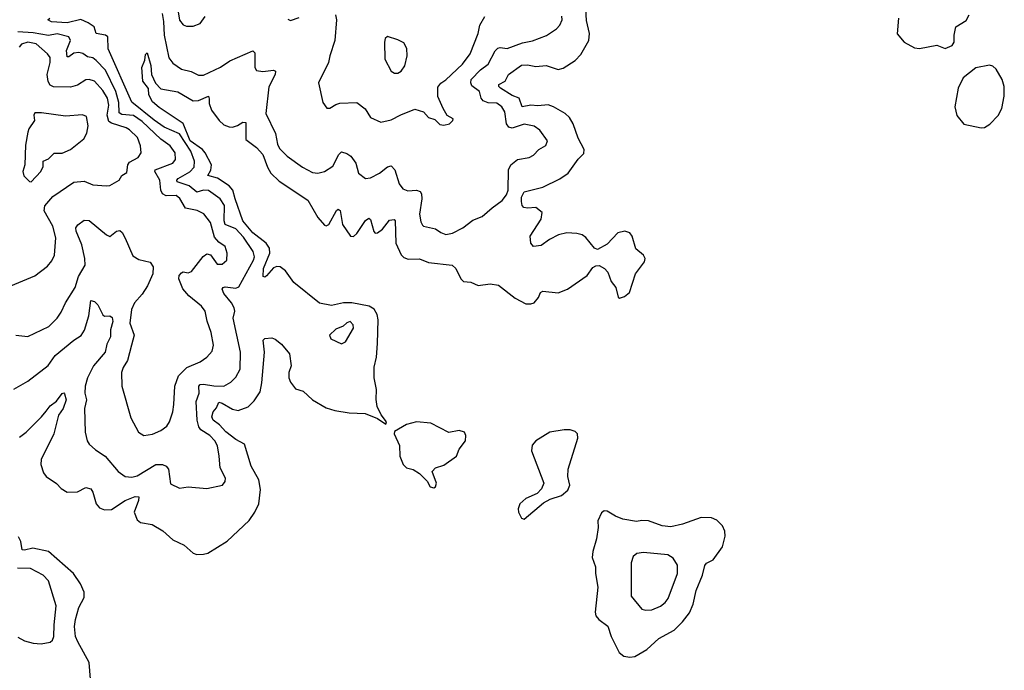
# Model space of a CAD drawing. Extents: x 1246230 to 1426786, y 660032 to 763141.
# Tile 429 of 566: x 1417947 to 1423722, y 681587 to 685406. Entities that reach past the tile are written whole.
import ezdxf

# ---------------------------------------------------------------- set-up
doc = ezdxf.new("R2010")
doc.units = 0

msp = doc.modelspace()

# ---------------------------------------------------------------- linework, layer by layer
at = {"layer": '0CON10XD'}
for points in [[(1418101.2, 683108.8), (1418125, 683139.5), (1418162.1, 683167.9), (1418195, 683211.2), (1418205, 683216.2), (1418210.4, 683210.5), (1418218.7, 683175), (1418201.2, 683125), (1418175.3, 683085), (1418146.2, 682975), (1418071.8, 682825), (1418070, 682795), (1418086.1, 682746.1), (1418101.2, 682725), (1418163.4, 682683.4), (1418190, 682655), (1418225, 682632), (1418285, 682635.7), (1418335, 682660), (1418363.2, 682653.2), (1418375, 682633.3), (1418395.5, 682565), (1418415, 682541.9), (1418445, 682530), (1418485, 682531.6), (1418566.4, 682585), (1418625, 682607.1), (1418645, 682606), (1418644.5, 682585), (1418618.8, 682515), (1418635, 682470), (1418655, 682454.4), (1418723.6, 682443.6), (1418786.1, 682406.1), (1418845, 682352.5), (1418911.7, 682321.7), (1418965, 682274), (1418985, 682267.5), (1419025, 682268.1), (1419051.2, 682275), (1419163.6, 682345), (1419293.4, 682466.6), (1419326.6, 682515), (1419350, 682565), (1419358.9, 682648.9), (1419349.2, 682705), (1419305.4, 682785), (1419264.5, 682915), (1419215, 682942.7), (1419155, 682987.4), (1419118.7, 683028.7), (1419081.1, 683055), (1419074.3, 683075), (1419080.8, 683105), (1419101.9, 683128.1), (1419115, 683161.8), (1419135, 683156.1), (1419195, 683120.2), (1419227.7, 683112.3), (1419286.5, 683133.5), (1419321.8, 683168.2), (1419357.5, 683222.5), (1419367.4, 683275), (1419382.6, 683455), (1419375.6, 683524.4), (1419385, 683535.7), (1419425, 683538.2), (1419445, 683531.1), (1419482.4, 683502.4), (1419528.4, 683445), (1419540, 683375), (1419524.8, 683335), (1419524.8, 683304.8), (1419535, 683277.8), (1419565, 683240), (1419609.2, 683225), (1419664.4, 683175), (1419745, 683128.2), (1419795, 683112.5), (1419878.7, 683098.7), (1419972.5, 683095), (1420045.8, 683065.8), (1420095, 683031.2), (1420098, 683045), (1420066.7, 683086.7), (1420043.1, 683135), (1420036.8, 683176.8), (1420040, 683235), (1420026.7, 683305), (1420026.4, 683366.4), (1420038.9, 683425), (1420045.2, 683504.8), (1420048.4, 683645), (1420043.1, 683675), (1420025, 683708), (1419995.8, 683725), (1419895, 683743.9), (1419845.9, 683744.1), (1419775, 683729.1), (1419705, 683741.5), (1419555, 683864.2), (1419505, 683932), (1419475, 683955.2), (1419455, 683957), (1419435, 683948.9), (1419395, 683903.3), (1419385, 683895.5), (1419375, 683899.2), (1419377.6, 683945), (1419414.4, 684035), (1419412.6, 684065), (1419392.8, 684095), (1419315.1, 684155.1), (1419254.8, 684225), (1419210.3, 684355), (1419196.8, 684405), (1419175, 684431.1), (1419106.2, 684476.2), (1419050.9, 684490.9), (1419067.5, 684522.5), (1419071.1, 684555), (1419035.4, 684625.4), (1419018.8, 684645), (1418946.1, 684695), (1418906.3, 684796.3), (1418765, 684890.9), (1418726.5, 684925), (1418703.6, 684965), (1418701.5, 685001.5), (1418670, 685045), (1418662.5, 685125), (1418680.4, 685169.5), (1418685, 685202.5), (1418695, 685212.5), (1418715, 685136.7), (1418720.8, 685085), (1418744.1, 685034.1), (1418775, 685000), (1418875, 684982.1), (1418965, 684930.4), (1418995, 684931.8), (1419055, 684958), (1419057.8, 684942.2), (1419058.5, 684915), (1419072.7, 684875), (1419117.3, 684815), (1419145, 684790), (1419175, 684777.3), (1419195, 684776), (1419225, 684785.3), (1419255, 684805.4), (1419273.1, 684803.1), (1419272.7, 684702.7), (1419335, 684655.6), (1419372.1, 684615), (1419399.8, 684539.8), (1419420.7, 684505), (1419468.9, 684458.9), (1419636.5, 684346.5), (1419695, 684244.3), (1419735, 684200.6), (1419745, 684197.1), (1419759.4, 684205), (1419805, 684285.7), (1419815, 684294.2), (1419826.1, 684286.1), (1419839.3, 684205), (1419886.4, 684136.4), (1419905, 684134.4), (1419925, 684150.4), (1419975, 684228.5), (1419995, 684241.4), (1420005, 684233.3), (1420023.8, 684163.8), (1420032.5, 684152.5), (1420045, 684154.5), (1420075, 684176.2), (1420115, 684228.9), (1420143.8, 684233.8), (1420148.9, 684225), (1420153.6, 684095), (1420185, 684025.8), (1420199.7, 684009.7), (1420225, 684001.5), (1420292.4, 684002.4), (1420345, 683981.8), (1420483.3, 683965), (1420505, 683946.2), (1420534.3, 683884.3), (1420550.3, 683870.3), (1420592.5, 683865), (1420635, 683845.6), (1420705.7, 683855.7), (1420755, 683848.8), (1420852.6, 683772.6), (1420915, 683738.8), (1420945, 683737.5), (1420965, 683744.4), (1420989.2, 683775), (1421002.1, 683805), (1421015, 683813.2), (1421105, 683802.9), (1421160, 683825), (1421274.2, 683905), (1421308.8, 683951.2), (1421325, 683961.2), (1421345, 683962.5), (1421376.2, 683945), (1421395.8, 683925), (1421415, 683868.8), (1421444.2, 683835), (1421457, 683777), (1421465, 683772.5), (1421495, 683782), (1421524.3, 683805.7), (1421558.6, 683915), (1421610.8, 683985), (1421615.6, 684005), (1421606.2, 684025), (1421561.1, 684061.1), (1421539.4, 684135), (1421525, 684156), (1421495.5, 684165.6), (1421454, 684156), (1421391.7, 684088.3), (1421335, 684057.5), (1421318.8, 684065), (1421267.7, 684127.7), (1421245, 684143.3), (1421215, 684151.5), (1421155, 684155.6), (1421106, 684144), (1421053.3, 684116.7), (1421005, 684081.4), (1420960, 684075), (1420944.2, 684094.2), (1420940.6, 684135), (1421005, 684235.8), (1421011.8, 684275), (1420975, 684304), (1420925, 684299.6), (1420904.3, 684304.3), (1420894.7, 684314.7), (1420889.1, 684339.1), (1420889.8, 684365), (1420905, 684395.2), (1421015, 684423.4), (1421115, 684472.8), (1421163.1, 684505), (1421221.4, 684588.5), (1421255, 684621.2), (1421257.5, 684645), (1421221.7, 684711.7), (1421193.9, 684795), (1421171.3, 684831.3), (1421145.5, 684855), (1421078.5, 684895), (1421046.9, 684906.9), (1420985, 684900.2), (1420945, 684905.5), (1420894.4, 684894.3), (1420875.4, 684945), (1420835, 684961.1), (1420766.9, 685005), (1420756.9, 685015), (1420757.5, 685025), (1420794.2, 685045), (1420814.3, 685085), (1420890.8, 685139.2), (1420925, 685141.2), (1420975, 685132.4), (1421035, 685136.7), (1421105, 685114.7), (1421135, 685121.8), (1421205, 685166.7), (1421238.8, 685201.2), (1421285.2, 685285.1), (1421288.4, 685325), (1421271.6, 685401.6), (1421266.3, 685505)], [(1418782, 685442), (1418791.1, 685395), (1418793.4, 685315), (1418822, 685182), (1418845, 685150.9), (1418895, 685116.2), (1418952.1, 685102.1), (1418995, 685080), (1419025, 685081.2), (1419125, 685127.1), (1419180, 685165), (1419315, 685223.5), (1419325, 685212.5), (1419325.7, 685125.7), (1419335, 685108.8), (1419373.1, 685103.1), (1419435, 685109.2), (1419446.2, 685105), (1419445.8, 685085), (1419408, 685012), (1419391.4, 684855), (1419447.3, 684737.3), (1419458.7, 684675), (1419470.7, 684650.7), (1419515, 684604.5), (1419605, 684541.4), (1419665, 684509.4), (1419695, 684505.5), (1419735, 684515.5), (1419783.4, 684546.6), (1419818, 684615), (1419835, 684630), (1419865, 684620.8), (1419888.6, 684605), (1419917.8, 684565), (1419934.5, 684504.5), (1419975, 684473.3), (1420005, 684478), (1420057.5, 684505), (1420105, 684541.9), (1420125, 684547.5), (1420147.8, 684525), (1420173.1, 684443.1), (1420193, 684413), (1420222.4, 684402.4), (1420275, 684406.4), (1420295, 684396.9), (1420303.1, 684385), (1420306.2, 684355), (1420291.5, 684265), (1420299.3, 684219.3), (1420309.7, 684199.7), (1420315, 684193.8), (1420385, 684178.6), (1420416.6, 684156.6), (1420445.4, 684145.5), (1420485, 684152.7), (1420545, 684184.3), (1420605, 684228.8), (1420659.7, 684250.3), (1420717.2, 684302.8), (1420775.8, 684345), (1420801.1, 684378.9), (1420810.9, 684405), (1420813.1, 684525), (1420828.1, 684555), (1420866, 684585), (1420935, 684598.1), (1420959.8, 684610.2), (1420991.2, 684645), (1421032.6, 684667.4), (1421042.9, 684695), (1420998, 684758), (1420965, 684780.5), (1420905, 684793.5), (1420835, 684768.9), (1420815, 684774.5), (1420802.5, 684795), (1420792.3, 684865), (1420775.5, 684895), (1420745, 684916.9), (1420695, 684918.6), (1420665, 684930.4), (1420653.3, 684945), (1420644.6, 684985), (1420598.9, 685018.9), (1420592.9, 685035), (1420595.3, 685055), (1420648.9, 685111.1), (1420695.2, 685144.8), (1420735, 685223.3), (1420750.7, 685239.2), (1420765, 685243.2), (1420805, 685237.8), (1420895, 685269.5), (1420955, 685282), (1421036.2, 685313.8), (1421095, 685353.1), (1421115.7, 685375), (1421129.2, 685405), (1421126.8, 685426.8)], [(1418873.9, 685463.9), (1418883.4, 685403.4), (1418905, 685376.2), (1418925, 685368), (1418965, 685368.8), (1419005, 685383.8), (1419033.8, 685425)], [(1419519.1, 685409.1), (1419535, 685400.8), (1419585, 685420)], [(1419799.2, 685435), (1419805.7, 685405), (1419794.5, 685284.4), (1419765.4, 685195), (1419758.5, 685155), (1419700, 685035), (1419725, 684920), (1419747.5, 684887.5), (1419765, 684886.7), (1419800.7, 684909.3), (1419825, 684916.9), (1419925, 684919.4), (1419972.5, 684882.5), (1420005, 684832.5), (1420065, 684805.7), (1420125, 684818.6), (1420181.3, 684848.7), (1420265, 684880.8), (1420315, 684866.2), (1420345, 684832.5), (1420380.7, 684820.7), (1420411.7, 684791.7), (1420435, 684786.7), (1420467.5, 684795), (1420487.5, 684815), (1420490, 684825), (1420453.6, 684843.6), (1420430, 684885), (1420398.9, 684955), (1420399.8, 685010.2), (1420416.4, 685033.6), (1420446.3, 685053.6), (1420543.3, 685145), (1420589.1, 685205), (1420635.4, 685325), (1420645.4, 685375), (1420674.4, 685425)], [(1423101.4, 685415), (1423094.1, 685324.1), (1423134, 685275), (1423195, 685241.9), (1423225, 685236.9), (1423325, 685256.7), (1423375, 685236.7), (1423415, 685255.6), (1423427.9, 685275), (1423427.3, 685315), (1423438.1, 685365), (1423498.7, 685401.3), (1423515.9, 685435)], [(1417912.7, 683237.3), (1417995, 683284), (1418113.8, 683376.2), (1418155.3, 683434.7), (1418265, 683525.5), (1418306.9, 683553.1), (1418326.2, 683583.8), (1418351.5, 683668.5), (1418365, 683758), (1418385, 683752.9), (1418405, 683732.9), (1418435, 683672.9), (1418445, 683665.7), (1418475, 683668.6), (1418488.3, 683658.3), (1418492.2, 683635), (1418478.9, 683585), (1418478.7, 683545), (1418457.8, 683502.2), (1418447.8, 683455), (1418379.5, 683375), (1418344.3, 683305), (1418330.3, 683255), (1418329.3, 683215), (1418338.2, 683175), (1418326.2, 683125), (1418330, 682985), (1418342.9, 682935), (1418354.5, 682914.5), (1418391.5, 682881.5), (1418448, 682845), (1418523.9, 682753.9), (1418565, 682725.6), (1418605, 682721.9), (1418635, 682729.4), (1418745, 682794.6), (1418784.6, 682794.6), (1418806.4, 682786.4), (1418818.8, 682768.8), (1418831.5, 682681.5), (1418885, 682655.8), (1418935, 682664.2), (1419045, 682654), (1419136.7, 682675), (1419151.4, 682695), (1419153.1, 682715), (1419122.2, 682775), (1419116.7, 682843.3), (1419107.9, 682905), (1419092.2, 682935), (1419062.1, 682965), (1419009.3, 682999.3), (1418997, 683017), (1418988.6, 683055), (1418982.8, 683165), (1418998.8, 683215), (1418997.7, 683255), (1419005, 683264.5), (1419025, 683267.3), (1419085, 683256.6), (1419145, 683255.6), (1419185, 683279.4), (1419215, 683307.1), (1419240, 683355), (1419241.3, 683455), (1419199.5, 683655), (1419208, 683695), (1419204.2, 683715), (1419190, 683745), (1419145, 683799.4), (1419134.6, 683825), (1419140, 683835), (1419151.2, 683838.8), (1419215, 683831.2), (1419231.7, 683838.3), (1419318.2, 683995), (1419323.8, 684015), (1419315.3, 684045), (1419259.9, 684129.9), (1419215, 684179), (1419152.3, 684205), (1419145.2, 684225.2), (1419147.4, 684315), (1419122.7, 684355), (1419055, 684402.9), (1419025, 684405.2), (1418985, 684394.7), (1418940.5, 684430.5), (1418870.6, 684455), (1418868.8, 684465), (1418877.1, 684475), (1418945, 684512.9), (1418969.8, 684540.2), (1418971.6, 684575), (1418950.8, 684635), (1418885, 684736.4), (1418795, 684776), (1418735, 684816.8), (1418605, 684922.3), (1418465.5, 685234.5), (1418464.3, 685305), (1418450, 685315), (1418395.8, 685325), (1418382.7, 685365), (1418348.1, 685388.1), (1418305, 685407.6), (1418225, 685387.5), (1418133.6, 685393.6), (1418111.2, 685405), (1418124.3, 685415)], [(1417925, 683554.3), (1417995, 683547.5), (1418118, 683605), (1418166.2, 683653.8), (1418190.4, 683689.6), (1418215.7, 683745), (1418271.5, 683835), (1418292, 683898), (1418330.5, 683965), (1418329.2, 684005), (1418310.7, 684085), (1418277.5, 684165), (1418276.9, 684185), (1418287, 684203), (1418325, 684230), (1418355, 684227.5), (1418455, 684144.2), (1418475, 684134), (1418515, 684164), (1418535, 684168.8), (1418547.6, 684157.6), (1418565, 684123.8), (1418609.5, 684019.5), (1418645, 683998.9), (1418712.9, 683982.9), (1418730, 683955), (1418727.1, 683915), (1418697.1, 683845), (1418665.5, 683795), (1418620.9, 683745), (1418601.8, 683705), (1418593.1, 683625), (1418618, 683555), (1418602.7, 683495), (1418579.4, 683405), (1418554.3, 683365), (1418544.2, 683335), (1418545.8, 683255), (1418598.3, 683068.3), (1418644.3, 682985), (1418675, 682965.7), (1418725, 682973.3), (1418774.2, 682995), (1418810, 683020), (1418824.6, 683045), (1418844.3, 683105), (1418851.8, 683148.2), (1418856.2, 683255), (1418879.2, 683315), (1418926.2, 683363.8), (1419005, 683398.1), (1419045, 683425.7), (1419075, 683461.2), (1419084.4, 683495), (1419070.6, 683570.6), (1419046.6, 683636.6), (1419035.3, 683695), (1419012.7, 683725), (1418938.8, 683785), (1418904.3, 683825.7), (1418879.6, 683885), (1418883.1, 683905), (1418895, 683920), (1418905, 683925.5), (1418935, 683919.6), (1418955, 683927.3), (1419023.5, 684016.5), (1419045, 684031.1), (1419065.4, 684025.5), (1419105, 683970.5), (1419135, 683971.5), (1419161.5, 683995), (1419164.5, 684035), (1419152.5, 684075), (1419115, 684100.6), (1419089.6, 684129.6), (1419065.2, 684215.2), (1419026.1, 684266.1), (1418986.8, 684286.8), (1418919.4, 684299.4), (1418886.7, 684356.7), (1418865, 684373.4), (1418805, 684371.7), (1418784.7, 684385), (1418775.2, 684405.2), (1418769.6, 684465), (1418738.8, 684515), (1418741.5, 684525), (1418844.4, 684565), (1418860, 684585), (1418858.8, 684625), (1418830, 684665), (1418775, 684705.3), (1418665, 684809.6), (1418615, 684844.8), (1418545, 684850.5), (1418529.3, 684859.3), (1418529, 684921), (1418510.9, 684985), (1418450.8, 685110.8), (1418395, 685166.5), (1418375, 685181.6), (1418345, 685188.5), (1418317.2, 685207.3), (1418293.6, 685213.6), (1418265, 685210), (1418235, 685188.9), (1418225, 685188), (1418221.5, 685225), (1418245.3, 685285), (1418235.2, 685305.2), (1418167.2, 685322.7), (1418115, 685313), (1418025, 685330), (1417935, 685334.1)], [(1420165, 685091.8), (1420185, 685104.4), (1420205.3, 685134.7), (1420218.8, 685195), (1420216.9, 685236.9), (1420199.7, 685269.7), (1420165, 685288.9), (1420105, 685308), (1420090, 685295), (1420086, 685275), (1420088.6, 685175), (1420125.8, 685105), (1420145, 685091.9), (1420165, 685091.8)], [(1417895, 683844.4), (1418036.4, 683903.6), (1418109.8, 683960.2), (1418135, 683990), (1418151.1, 684025), (1418158.7, 684125), (1418140.8, 684195), (1418089.6, 684285), (1418095, 684314.2), (1418142, 684368), (1418265, 684452.7), (1418325, 684458.9), (1418375, 684436.9), (1418455, 684430.5), (1418476.2, 684433.8), (1418530, 684465), (1418545, 684492.5), (1418575, 684510), (1418581.8, 684555), (1418590, 684570), (1418642.4, 684597.6), (1418659.2, 684625), (1418655.4, 684665), (1418637.3, 684715), (1418590, 684760), (1418570.7, 684770.7), (1418485, 684798.7), (1418469.2, 684809.2), (1418460.5, 684845), (1418468.7, 684905), (1418462.8, 684945), (1418435, 684991.1), (1418385, 685044.5), (1418355, 685054.5), (1418335, 685052.7), (1418285, 685021.8), (1418245, 685010.6), (1418145, 685012.5), (1418125, 685022.5), (1418114.3, 685044.3), (1418107.6, 685085), (1418126.5, 685155), (1418124.6, 685185), (1418110.5, 685205), (1418042.9, 685265), (1417995, 685274.8), (1417957.1, 685262.9), (1417943.6, 685245)], [(1423585, 684771.8), (1423605, 684773.1), (1423636.1, 684793.9), (1423685.3, 684844.8), (1423706.9, 684885), (1423721.7, 684958.3), (1423721.1, 685015), (1423708.2, 685055), (1423674.7, 685115), (1423655, 685133.3), (1423635, 685139.2), (1423555, 685123.6), (1423480.5, 685065), (1423451.2, 685005), (1423431.5, 684895), (1423443.3, 684843.3), (1423485, 684792.2), (1423585, 684771.8)], [(1418015, 684454.3), (1418070.8, 684515), (1418083.8, 684545), (1418085, 684576), (1418115, 684590), (1418148.1, 684621.9), (1418195, 684623.5), (1418245, 684644.2), (1418323, 684707), (1418340.4, 684739.5), (1418347.7, 684782.3), (1418338.6, 684838.6), (1418315, 684847.5), (1418215, 684839.4), (1418075, 684860), (1418035, 684860), (1418030, 684845), (1418033.3, 684815), (1418000, 684765), (1417994.2, 684745.8), (1417980.3, 684669.7), (1417976.2, 684555), (1417966.2, 684515), (1417970.7, 684490.7), (1418005, 684456.7), (1418015, 684454.3)], [(1419835, 683504.2), (1419858, 683515), (1419903.8, 683595), (1419903.3, 683615), (1419885.5, 683635.5), (1419865, 683627.5), (1419843.1, 683606.9), (1419800.2, 683589.8), (1419764.2, 683555), (1419772.1, 683532.1), (1419835, 683504.2)], [(1417945, 682956.5), (1417984.7, 682985.3), (1418075.2, 683074.8), (1418101.2, 683108.8)], [(1420375, 682657.5), (1420385, 682664), (1420390.8, 682685), (1420366, 682755), (1420386.2, 682775), (1420435, 682790.9), (1420509.4, 682845), (1420525, 682886), (1420561.5, 682935), (1420563.8, 682965), (1420555.4, 682985), (1420525, 682995.4), (1420463.6, 682983.6), (1420358.1, 683038.1), (1420275, 683045.4), (1420215, 683029.4), (1420145, 682990), (1420143.8, 682975), (1420175, 682907.5), (1420175.8, 682845), (1420196, 682795), (1420215, 682776), (1420255, 682765.6), (1420292.5, 682742.5), (1420336.9, 682696.9), (1420355, 682664), (1420375, 682657.5)], [(1420905, 682474.2), (1421019.2, 682570.8), (1421057.4, 682592.6), (1421125, 682613.9), (1421161.8, 682645), (1421173.3, 682675), (1421160.9, 682725), (1421162.7, 682767.3), (1421220.8, 682949.2), (1421217.5, 682975), (1421205, 682989.3), (1421175, 682998.4), (1421140.6, 682999.4), (1421056.2, 682985), (1420975, 682933.5), (1420951.7, 682908.3), (1420948.9, 682875), (1421020.8, 682685), (1421007.3, 682652.7), (1420981.2, 682625), (1420915, 682596.5), (1420879.5, 682565), (1420870.5, 682535), (1420872.7, 682515), (1420890.9, 682480.9), (1420905, 682474.2)], [(1421525, 681664.6), (1421555, 681669.1), (1421625, 681709.6), (1421695, 681774.6), (1421785, 681822.7), (1421835, 681872.1), (1421874.7, 681925), (1421897.3, 681975), (1421915.2, 682054.8), (1421951.6, 682145), (1421965, 682202.5), (1421975, 682215.5), (1422013.5, 682236.5), (1422068.4, 682311.6), (1422085.3, 682375), (1422082.8, 682405), (1422068.7, 682435), (1422035, 682469.4), (1422005, 682481.4), (1421943.8, 682485), (1421835.2, 682444.8), (1421765, 682430), (1421715, 682434.6), (1421635, 682463.9), (1421595, 682466.7), (1421565, 682460.8), (1421485, 682474.7), (1421441.6, 682491.6), (1421392.4, 682522.4), (1421375, 682523.3), (1421358.2, 682511.8), (1421337.5, 682465), (1421339.1, 682425), (1421330.4, 682359.6), (1421308.9, 682285), (1421305, 682250), (1421324.1, 682195), (1421323.8, 682155), (1421337.3, 682075), (1421321.7, 681928.3), (1421326.6, 681906.6), (1421343.1, 681885), (1421395.9, 681845.9), (1421416.5, 681785), (1421462.8, 681692.8), (1421489.9, 681669.9), (1421525, 681664.6)], [(1418361.6, 681535), (1418354.1, 681634.1), (1418287.3, 681755), (1418275, 681786.7), (1418269.1, 681845), (1418273.2, 681885), (1418294.4, 681955), (1418325.4, 682015), (1418325.3, 682045.3), (1418302.5, 682095), (1418263.1, 682155), (1418116.7, 682285), (1418024.8, 682305.2), (1417975, 682292.8), (1417960.6, 682295), (1417953, 682343), (1417940.1, 682370.1)], [(1421619.6, 681939.5), (1421655, 681941.9), (1421705.3, 681964.7), (1421732.2, 681985), (1421750.7, 682009.3), (1421805.4, 682155), (1421805.5, 682205), (1421780, 682245), (1421747.5, 682265), (1421605, 682279.2), (1421567.3, 682272.7), (1421545.5, 682254.4), (1421532.6, 682217.4), (1421533.2, 682023.2), (1421595.9, 681945.9), (1421619.6, 681939.5)], [(1417935, 681781.9), (1417975, 681760.6), (1418025, 681747.1), (1418072.5, 681742.5), (1418125, 681752.5), (1418138.6, 681765), (1418147.9, 681785), (1418148.8, 681855), (1418161.2, 681965), (1418115, 682111.9), (1418085, 682146.2), (1418010, 682185), (1417933.2, 682186.8)]]:
    msp.add_lwpolyline(points, dxfattribs=at)

doc.saveas('drawing.dxf')
